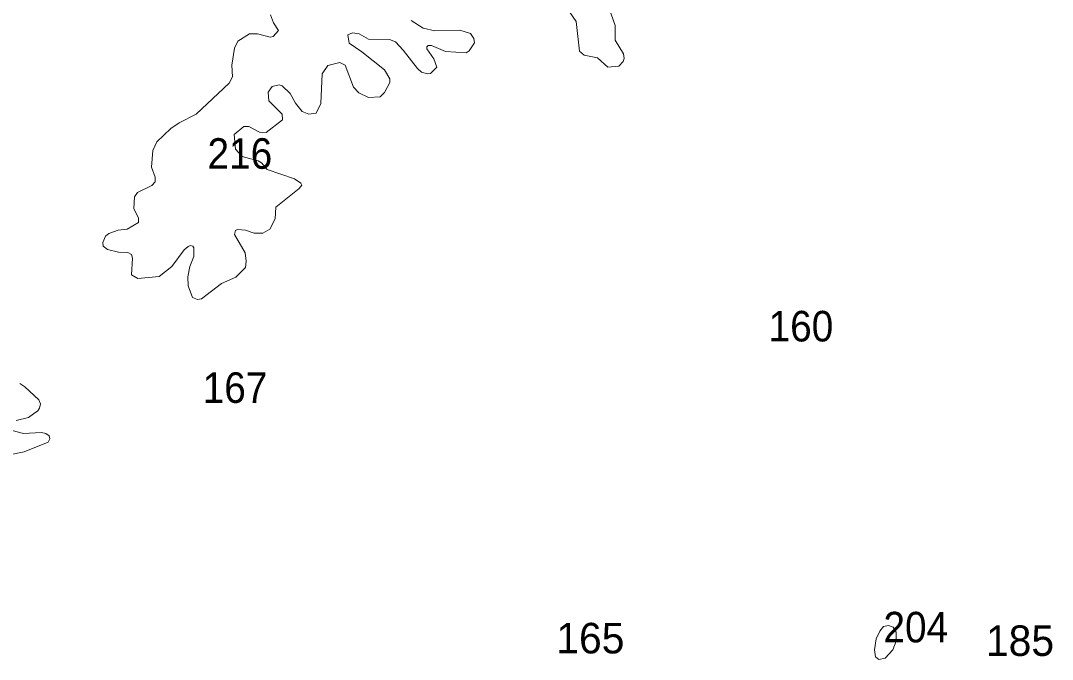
# Model space of a CAD drawing. Extents: x 499.9 to 555.3, y 9281.5 to 9336.8.
# Drawn here: x 506.54 to 511.94, y 9289.31 to 9292.65 of the extents above; entities that cross this region are included whole.
import ezdxf

# ---------------------------------------------------------------- set-up
doc = ezdxf.new("R2010")
doc.units = 0
doc.header["$LTSCALE"] = 0.064
doc.layers.add('2', color=7, linetype='Continuous', lineweight=13)
doc.layers.add('21', color=7, linetype='Continuous')

msp = doc.modelspace()

# ---------------------------------------------------------------- linework, layer by layer
at = {"layer": '2'}
for points in [[(509.4116, 9292.6997), (509.4463, 9292.648), (509.464, 9292.4934), (509.4884, 9292.4718), (509.559, 9292.4589), (509.6125, 9292.4088), (509.6702, 9292.4139), (509.693, 9292.4399), (509.698, 9292.4548), (509.6949, 9292.4801), (509.6506, 9292.5505), (509.6505, 9292.6275), (509.619, 9292.7167)], [(507.8462, 9292.6829), (507.8614, 9292.6417), (507.8864, 9292.6013), (507.8599, 9292.5696), (507.8442, 9292.5665), (507.778, 9292.5837), (507.7351, 9292.5836), (507.6744, 9292.5458), (507.6562, 9292.5097), (507.6421, 9292.4199), (507.6466, 9292.3584), (507.628, 9292.3265), (507.4557, 9292.1633), (507.3676, 9292.1184), (507.3237, 9292.0878), (507.2506, 9292.0186), (507.2283, 9291.9725), (507.222, 9291.8859), (507.2404, 9291.8343), (507.2406, 9291.8088), (507.2242, 9291.7893), (507.1478, 9291.7531)], [(508.763, 9292.4923), (508.8699, 9292.4851), (508.887, 9292.4954), (508.9146, 9292.5369), (508.9111, 9292.5596), (508.8933, 9292.5861), (508.838, 9292.6027), (508.7059, 9292.5997), (508.6447, 9292.6131), (508.5816, 9292.6532)], [(507.0945, 9291.5622), (507.0475, 9291.5556), (506.9992, 9291.5395), (506.9802, 9291.525), (506.9673, 9291.4919), (506.968, 9291.4724), (506.9919, 9291.4551), (507.0491, 9291.4412), (507.0976, 9291.4391), (507.1164, 9291.4294), (507.1229, 9291.4091), (507.1165, 9291.3228), (507.1496, 9291.3026), (507.2625, 9291.3129), (507.3289, 9291.3651), (507.3928, 9291.4539), (507.414, 9291.4709), (507.4267, 9291.4751), (507.4393, 9291.4718), (507.4437, 9291.4634), (507.4428, 9291.4187), (507.4226, 9291.3652), (507.413, 9291.3113), (507.4143, 9291.2646), (507.4361, 9291.2035), (507.4637, 9291.1929), (507.4833, 9291.1964), (507.5888, 9291.2765), (507.6641, 9291.3106), (507.7145, 9291.3609), (507.7182, 9291.3933), (507.7119, 9291.4377), (507.6566, 9291.5332), (507.6623, 9291.5536), (507.6725, 9291.56), (507.7152, 9291.5554), (507.759, 9291.54), (507.8057, 9291.5397), (507.8413, 9291.5616), (507.8693, 9291.6161), (507.8738, 9291.6772), (507.9957, 9291.7739), (508.0101, 9291.7913), (508.0041, 9291.8027), (507.9717, 9291.8248), (507.8282, 9291.8729), (507.7978, 9291.9085), (507.7805, 9291.9189), (507.6963, 9291.9426), (507.6627, 9291.9798), (507.6552, 9292.0567), (507.7051, 9292.0992), (507.7327, 9292.0996), (507.7884, 9292.0698), (507.8218, 9292.0683), (507.9083, 9292.1333), (507.907, 9292.1641), (507.8365, 9292.2337), (507.8331, 9292.2791), (507.8535, 9292.3078), (507.891, 9292.3176), (507.9056, 9292.3117), (507.9479, 9292.271), (507.9763, 9292.2209), (508.0119, 9292.1776), (508.0454, 9292.1636), (508.0845, 9292.169), (508.1099, 9292.2184), (508.1162, 9292.3745), (508.1458, 9292.4182), (508.2087, 9292.4341), (508.2374, 9292.4204), (508.2802, 9292.3054), (508.3084, 9292.2755), (508.3583, 9292.2513), (508.4207, 9292.2549), (508.4424, 9292.2767), (508.4708, 9292.3286), (508.4707, 9292.3488), (508.4426, 9292.3954), (508.3246, 9292.4902), (508.257, 9292.5356), (508.2502, 9292.5781), (508.2754, 9292.5898), (508.3104, 9292.5836), (508.359, 9292.5567), (508.4683, 9292.555), (508.4999, 9292.5414), (508.5412, 9292.4977), (508.615, 9292.4018), (508.6369, 9292.3833), (508.6676, 9292.3738), (508.6835, 9292.376), (508.7174, 9292.4092), (508.7018, 9292.4532)], [(508.7018, 9292.4532), (508.6651, 9292.5057), (508.6649, 9292.5167), (508.6716, 9292.5222), (508.6886, 9292.5222), (508.763, 9292.4923)], [(507.1478, 9291.7531), (507.1327, 9291.7314), (507.1294, 9291.67), (507.1531, 9291.6191), (507.153, 9291.5957), (507.0945, 9291.5622)], [(506.5125, 9290.5603), (506.577, 9290.576), (506.6036, 9290.5939), (506.6255, 9290.6098), (506.6359, 9290.6251), (506.6405, 9290.6467), (506.6318, 9290.6684), (506.5587, 9290.7368), (506.5324, 9290.754)], [(506.4787, 9290.3796), (506.5541, 9290.3956), (506.68, 9290.4462), (506.6896, 9290.4637), (506.6855, 9290.4802), (506.6686, 9290.4922), (506.6463, 9290.4968), (506.551, 9290.4925), (506.4923, 9290.5065)]]:
    msp.add_lwpolyline(points, dxfattribs=at)
msp.add_lwpolyline([(511.0091, 9289.3585), (511.0184, 9289.4162), (511.0377, 9289.4576), (511.0565, 9289.4816), (511.0827, 9289.486), (511.1071, 9289.4779), (511.1231, 9289.4515), (511.1241, 9289.4048), (511.1066, 9289.3585), (511.0654, 9289.3148), (511.0319, 9289.3093), (511.0144, 9289.3232)], close=True, dxfattribs=at)

# ---------------------------------------------------------------- texts
at = {"layer": '21', "width": 0.95}
for s, p in [('216', (507.5154, 9291.8775)), ('160', (510.4547, 9290.9736)), ('167', (507.4899, 9290.6518)), ('204', (511.0567, 9289.398))]:
    msp.add_text(s, height=0.16, dxfattribs=at).set_placement(p)
at = {"layer": '21'}
for s, p in [('165', (509.3426, 9289.3404)), ('185', (511.5937, 9289.3272))]:
    msp.add_text(s, height=0.16, dxfattribs=at).set_placement(p)

doc.saveas('drawing.dxf')
